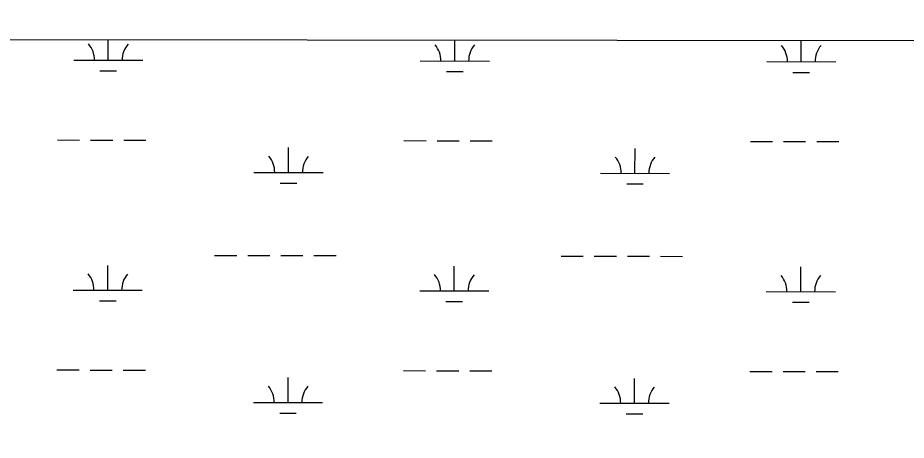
# Model space of a CAD drawing. Extents: x 3219052 to 3256913, y 800770 to 826146.
# Drawn here: x 3250196 to 3251483, y 823759 to 824370 of the extents above; entities that cross this region are included whole.
import ezdxf

# ---------------------------------------------------------------- set-up
doc = ezdxf.new("R2010")
doc.units = 0
for name, color, linetype in [('V-GRID-FRAM', 7, 'Continuous'), ('V-SITE-VEGE', 7, 'Continuous'), ('V-WETL-SWMP', 7, 'Continuous')]:
    doc.layers.add(name, color=color, linetype=linetype)

msp = doc.modelspace()

# ---------------------------------------------------------------- linework, layer by layer
at = {"layer": 'V-GRID-FRAM'}
msp.add_lwpolyline([(3223248.6, 824370.1), (3254658.5, 824333.6), (3254645.2, 806146.9), (3223219.5, 806183.5), (3223248.6, 824370.1)], dxfattribs=at)
at = {"layer": 'V-SITE-VEGE'}
msp.add_line((3245822.6, 824343.8), (3254658.5, 824333.6), dxfattribs=at)
at = {"layer": 'V-WETL-SWMP'}
for p, q in [((3248003.3, 824341.3), (3253120.8, 824335.4)), ((3250327.3, 824308.7), (3250327.4, 824338.6)), ((3250829.3, 824307.6), (3250829.3, 824338)), ((3251331.2, 824306.6), (3251331.2, 824337.4)), ((3250277.3, 824308.8), (3250377.3, 824308.6)), ((3250779.3, 824307.7), (3250879.3, 824307.5)), ((3251281.2, 824306.7), (3251381.2, 824306.5)), ((3250315.3, 824293.3), (3250339.3, 824293.2)), ((3250817.2, 824292.2), (3250841.2, 824292.2)), ((3251319.1, 824291.2), (3251343.1, 824291.1)), ((3250253.7, 824193.4), (3250285.7, 824193.3)), ((3250301.7, 824193.3), (3250333.7, 824193.2)), ((3250349.7, 824193.2), (3250381.7, 824193.1)), ((3250755.6, 824192.4), (3250787.6, 824192.3)), ((3250803.6, 824192.3), (3250835.6, 824192.2)), ((3250851.6, 824192.2), (3250883.6, 824192.1)), ((3251257.5, 824191.3), (3251289.5, 824191.2)), ((3251305.5, 824191.2), (3251337.5, 824191.1)), ((3251353.5, 824191.1), (3251385.5, 824191)), ((3250588.4, 824146.3), (3250588.5, 824182.3)), ((3251090.3, 824145.2), (3251090.4, 824181.2)), ((3250538.4, 824146.4), (3250638.4, 824146.2)), ((3251040.3, 824145.3), (3251140.3, 824145.1)), ((3250576.4, 824130.9), (3250600.4, 824130.8)), ((3251078.3, 824129.8), (3251102.3, 824129.8)), ((3250481.3, 824026.4), (3250513.3, 824026.4)), ((3250529.3, 824026.3), (3250561.3, 824026.3)), ((3250577.3, 824026.2), (3250609.3, 824026.2)), ((3250625.3, 824026.1), (3250657.3, 824026.1)), ((3250983.3, 824025.4), (3251015.3, 824025.3)), ((3251031.3, 824025.3), (3251063.3, 824025.2)), ((3251079.3, 824025.2), (3251111.3, 824025.1)), ((3251127.3, 824025.1), (3251159.3, 824025)), ((3250326.6, 823976), (3250326.7, 824012)), ((3250828.6, 823975), (3250828.6, 824011)), ((3251330.5, 823973.9), (3251330.5, 824009.9)), ((3250276.6, 823976.1), (3250376.6, 823975.9)), ((3250778.6, 823975.1), (3250878.6, 823974.9)), ((3251280.5, 823974), (3251380.5, 823973.8)), ((3250314.6, 823960.6), (3250338.6, 823960.6)), ((3250816.5, 823959.6), (3250840.5, 823959.5)), ((3251318.4, 823958.5), (3251342.4, 823958.5)), ((3250253, 823860.7), (3250285, 823860.7)), ((3250301, 823860.6), (3250333, 823860.6)), ((3250349, 823860.5), (3250381, 823860.5)), ((3250587.7, 823813.6), (3250587.8, 823849.6)), ((3250754.9, 823859.7), (3250786.9, 823859.6)), ((3250802.9, 823859.6), (3250834.9, 823859.5)), ((3250850.9, 823859.5), (3250882.9, 823859.4)), ((3251089.6, 823812.5), (3251089.7, 823848.5)), ((3251256.8, 823858.6), (3251288.8, 823858.6)), ((3251304.8, 823858.5), (3251336.8, 823858.5)), ((3251352.8, 823858.4), (3251384.8, 823858.4)), ((3250537.7, 823813.7), (3250637.7, 823813.5)), ((3251039.6, 823812.7), (3251139.6, 823812.4)), ((3250575.7, 823798.2), (3250599.7, 823798.1)), ((3251077.6, 823797.1), (3251101.6, 823797.1))]:
    msp.add_line(p, q, dxfattribs=at)
for centre, start, end in [((3250272.1, 824309.3), 359.1081, 40.6518), ((3250382.6, 824309), 139.1081, 180.6517), ((3250774, 824308.2), 359.1081, 40.6518), ((3250884.5, 824308), 139.1081, 180.6517), ((3251275.9, 824307.2), 359.1081, 40.6518), ((3251386.4, 824306.9), 139.1081, 180.6517), ((3250533.2, 824146.9), 359.1081, 40.6518), ((3250643.7, 824146.6), 139.1081, 180.6517), ((3251035.1, 824145.8), 359.1081, 40.6518), ((3251145.6, 824145.6), 139.1081, 180.6517), ((3250271.4, 823976.6), 359.1081, 40.6518), ((3250381.9, 823976.4), 139.1081, 180.6517), ((3250773.3, 823975.6), 359.1081, 40.6518), ((3250883.8, 823975.3), 139.1081, 180.6517), ((3251275.2, 823974.5), 359.1081, 40.6518), ((3251385.7, 823974.3), 139.1081, 180.6517), ((3250532.5, 823814.2), 359.1081, 40.6518), ((3250643, 823814), 139.1081, 180.6517), ((3251034.4, 823813.1), 359.1081, 40.6518), ((3251144.9, 823812.9), 139.1081, 180.6517)]:
    msp.add_arc(centre, 35.2, start, end, dxfattribs=at)

doc.saveas('drawing.dxf')
